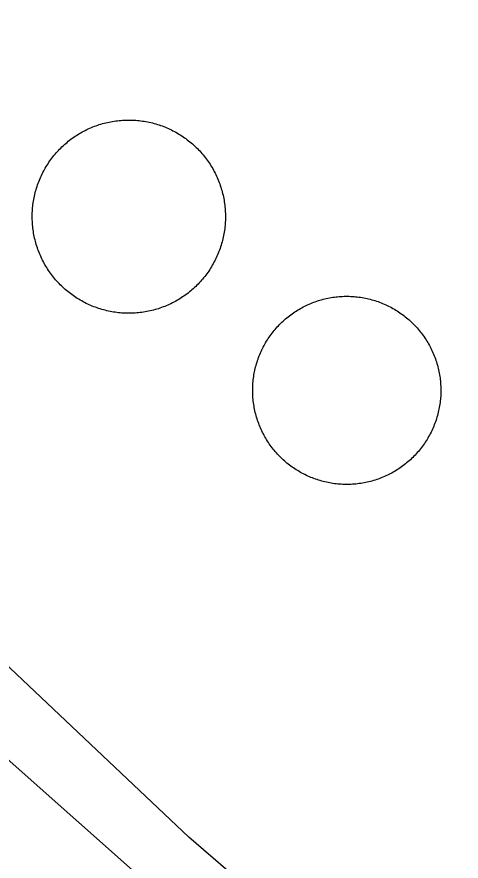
# Model space of a CAD drawing. Extents: x 3568792 to 3606828, y 529143 to 554785.
# Drawn here: x 3574820.6 to 3574928.6, y 543961 to 544166.2 of the extents above; entities that cross this region are included whole.
import ezdxf

# ---------------------------------------------------------------- set-up
doc = ezdxf.new("R2010")
doc.units = 0
for name, color, linetype in [('V-DOMW-TANK', 7, 'Continuous'), ('V-ROAD-CNTR', 7, 'Continuous'), ('V-SITE-OTLN', 7, 'Continuous')]:
    doc.layers.add(name, color=color, linetype=linetype)

msp = doc.modelspace()

# ---------------------------------------------------------------- linework, layer by layer
at = {"layer": 'V-DOMW-TANK'}
for points in [[(3574826.75, 544128.04), (3574826.94, 544128.4), (3574827.13, 544128.77), (3574827.33, 544129.13), (3574827.53, 544129.48), (3574827.74, 544129.84), (3574827.95, 544130.18), (3574828.18, 544130.53), (3574828.4, 544130.87), (3574828.64, 544131.21), (3574828.88, 544131.54), (3574829.12, 544131.87), (3574829.37, 544132.19), (3574829.63, 544132.51), (3574829.89, 544132.83), (3574830.16, 544133.14), (3574830.43, 544133.45), (3574830.71, 544133.74), (3574830.99, 544134.05), (3574831.28, 544134.33), (3574831.57, 544134.62), (3574831.87, 544134.9), (3574832.17, 544135.18), (3574832.48, 544135.45), (3574832.8, 544135.71), (3574833.11, 544135.97), (3574833.44, 544136.23), (3574833.76, 544136.48), (3574834.09, 544136.72), (3574834.43, 544136.95), (3574834.77, 544137.19), (3574835.11, 544137.41), (3574835.46, 544137.63), (3574835.81, 544137.84), (3574836.16, 544138.05), (3574836.52, 544138.25), (3574836.88, 544138.44), (3574837.24, 544138.63), (3574837.61, 544138.82), (3574837.98, 544138.99), (3574838.35, 544139.16), (3574838.73, 544139.32), (3574839.11, 544139.48), (3574839.49, 544139.62), (3574839.88, 544139.77), (3574840.26, 544139.9), (3574840.65, 544140.03), (3574841.04, 544140.15), (3574841.44, 544140.27), (3574841.83, 544140.38), (3574842.23, 544140.48), (3574842.63, 544140.57), (3574843.03, 544140.66), (3574843.43, 544140.74), (3574843.84, 544140.81), (3574844.24, 544140.88), (3574844.65, 544140.94), (3574845.05, 544140.99), (3574845.46, 544141.03), (3574845.87, 544141.07), (3574846.28, 544141.1), (3574846.69, 544141.13), (3574847.1, 544141.14), (3574847.51, 544141.15), (3574847.92, 544141.15), (3574848.33, 544141.15), (3574848.74, 544141.14), (3574849.15, 544141.12), (3574849.56, 544141.09), (3574849.96, 544141.06), (3574850.37, 544141.02), (3574850.78, 544140.97), (3574851.19, 544140.91), (3574851.59, 544140.85), (3574852, 544140.79), (3574852.4, 544140.71), (3574852.8, 544140.62), (3574853.2, 544140.53), (3574853.6, 544140.44), (3574853.99, 544140.33), (3574854.39, 544140.22), (3574854.78, 544140.1), (3574855.17, 544139.98), (3574855.56, 544139.85), (3574855.95, 544139.71), (3574856.33, 544139.56), (3574856.71, 544139.41), (3574857.09, 544139.25), (3574857.46, 544139.09), (3574857.84, 544138.92), (3574858.21, 544138.74), (3574858.57, 544138.55), (3574858.94, 544138.36), (3574859.29, 544138.17), (3574859.65, 544137.96), (3574860, 544137.75), (3574860.35, 544137.54), (3574860.7, 544137.32), (3574861.04, 544137.09), (3574861.38, 544136.86), (3574861.71, 544136.62)], [(3574861.71, 544136.62), (3574862.04, 544136.37), (3574862.36, 544136.12), (3574862.68, 544135.86), (3574863, 544135.6), (3574863.31, 544135.33), (3574863.61, 544135.06), (3574863.91, 544134.78), (3574864.21, 544134.5), (3574864.5, 544134.21), (3574864.79, 544133.92), (3574865.07, 544133.62), (3574865.35, 544133.32), (3574865.62, 544133.01), (3574865.88, 544132.7), (3574866.14, 544132.38), (3574866.39, 544132.06), (3574866.64, 544131.73), (3574866.89, 544131.4), (3574867.12, 544131.07), (3574867.35, 544130.73), (3574867.58, 544130.39), (3574867.8, 544130.04), (3574868.01, 544129.69), (3574868.22, 544129.33), (3574868.42, 544128.98), (3574868.61, 544128.62), (3574868.8, 544128.25), (3574868.98, 544127.88), (3574869.16, 544127.51), (3574869.33, 544127.14), (3574869.49, 544126.76), (3574869.65, 544126.38), (3574869.79, 544126), (3574869.94, 544125.62), (3574870.07, 544125.23), (3574870.2, 544124.84), (3574870.32, 544124.45), (3574870.44, 544124.06), (3574870.54, 544123.66), (3574870.65, 544123.26), (3574870.74, 544122.86), (3574870.83, 544122.46), (3574870.91, 544122.06), (3574870.98, 544121.66), (3574871.04, 544121.25), (3574871.1, 544120.85), (3574871.16, 544120.44), (3574871.2, 544120.03), (3574871.24, 544119.62), (3574871.27, 544119.21), (3574871.29, 544118.8), (3574871.31, 544118.4), (3574871.32, 544117.99), (3574871.32, 544117.58), (3574871.32, 544117.17), (3574871.31, 544116.76), (3574871.29, 544116.35), (3574871.26, 544115.94), (3574871.23, 544115.53), (3574871.19, 544115.12)], [(3574841.27, 544095.1), (3574840.88, 544095.22), (3574840.49, 544095.35), (3574840.1, 544095.48), (3574839.71, 544095.62), (3574839.33, 544095.76), (3574838.95, 544095.91), (3574838.57, 544096.07), (3574838.2, 544096.24), (3574837.83, 544096.41), (3574837.46, 544096.59), (3574837.09, 544096.77), (3574836.73, 544096.96), (3574836.37, 544097.16), (3574836.01, 544097.36), (3574835.66, 544097.57), (3574835.31, 544097.79), (3574834.96, 544098.01), (3574834.62, 544098.23), (3574834.28, 544098.47), (3574833.95, 544098.71), (3574833.62, 544098.95), (3574833.3, 544099.2), (3574832.98, 544099.46), (3574832.66, 544099.72), (3574832.35, 544099.99), (3574832.05, 544100.26), (3574831.75, 544100.54), (3574831.45, 544100.82), (3574831.16, 544101.11), (3574830.87, 544101.41), (3574830.59, 544101.7), (3574830.31, 544102.01), (3574830.04, 544102.31), (3574829.78, 544102.63), (3574829.52, 544102.95), (3574829.27, 544103.27), (3574829.02, 544103.59), (3574828.77, 544103.92), (3574828.54, 544104.26), (3574828.31, 544104.6), (3574828.08, 544104.94), (3574827.86, 544105.29), (3574827.65, 544105.64), (3574827.44, 544105.99), (3574827.24, 544106.35), (3574827.05, 544106.71), (3574826.86, 544107.07), (3574826.68, 544107.44), (3574826.5, 544107.81), (3574826.34, 544108.19), (3574826.18, 544108.56), (3574826.02, 544108.94), (3574825.87, 544109.32), (3574825.73, 544109.71), (3574825.59, 544110.09), (3574825.46, 544110.49), (3574825.34, 544110.88), (3574825.23, 544111.27), (3574825.12, 544111.67), (3574825.02, 544112.06), (3574824.92, 544112.46), (3574824.83, 544112.86), (3574824.75, 544113.26), (3574824.68, 544113.67), (3574824.62, 544114.07), (3574824.56, 544114.48), (3574824.5, 544114.89), (3574824.46, 544115.29), (3574824.42, 544115.7), (3574824.39, 544116.11), (3574824.37, 544116.52), (3574824.35, 544116.93), (3574824.34, 544117.34), (3574824.34, 544117.75), (3574824.35, 544118.16), (3574824.35, 544118.57), (3574824.38, 544118.98), (3574824.4, 544119.39), (3574824.44, 544119.8), (3574824.48, 544120.2), (3574824.52, 544120.61), (3574824.58, 544121.02), (3574824.64, 544121.42), (3574824.71, 544121.83), (3574824.79, 544122.23), (3574824.87, 544122.63), (3574824.96, 544123.03), (3574825.06, 544123.43), (3574825.16, 544123.82), (3574825.27, 544124.22), (3574825.39, 544124.61), (3574825.51, 544125), (3574825.65, 544125.39), (3574825.79, 544125.78), (3574825.93, 544126.16), (3574826.08, 544126.54), (3574826.24, 544126.92), (3574826.41, 544127.3), (3574826.58, 544127.67), (3574826.75, 544128.04)], [(3574871.19, 544115.12), (3574871.14, 544114.71), (3574871.08, 544114.31), (3574871.02, 544113.9), (3574870.95, 544113.5), (3574870.87, 544113.1), (3574870.79, 544112.69), (3574870.7, 544112.3), (3574870.6, 544111.9), (3574870.5, 544111.5), (3574870.39, 544111.1), (3574870.27, 544110.71), (3574870.15, 544110.32), (3574870.02, 544109.93), (3574869.88, 544109.55), (3574869.73, 544109.16), (3574869.58, 544108.78), (3574869.42, 544108.4), (3574869.25, 544108.03), (3574869.09, 544107.66), (3574868.91, 544107.29), (3574868.72, 544106.92), (3574868.53, 544106.56), (3574868.34, 544106.2), (3574868.13, 544105.84), (3574867.92, 544105.49), (3574867.71, 544105.14), (3574867.49, 544104.8), (3574867.26, 544104.45), (3574867.02, 544104.12), (3574866.79, 544103.79), (3574866.54, 544103.46), (3574866.29, 544103.13), (3574866.03, 544102.81), (3574865.77, 544102.5), (3574865.5, 544102.19), (3574865.23, 544101.88), (3574864.95, 544101.58), (3574864.67, 544101.28), (3574864.38, 544100.99), (3574864.09, 544100.7), (3574863.79, 544100.42), (3574863.49, 544100.15), (3574863.18, 544099.88), (3574862.87, 544099.61), (3574862.55, 544099.35), (3574862.23, 544099.1), (3574861.9, 544098.85), (3574861.57, 544098.61), (3574861.23, 544098.37), (3574860.9, 544098.14), (3574860.55, 544097.91), (3574860.21, 544097.7), (3574859.85, 544097.48), (3574859.5, 544097.27), (3574859.15, 544097.07), (3574858.78, 544096.88), (3574858.42, 544096.69), (3574858.05, 544096.51), (3574857.68, 544096.33), (3574857.31, 544096.17), (3574856.93, 544096.01), (3574856.55, 544095.85), (3574856.17, 544095.7), (3574855.78, 544095.56), (3574855.4, 544095.42), (3574855.01, 544095.29), (3574854.62, 544095.17), (3574854.22, 544095.06), (3574853.83, 544094.95), (3574853.43, 544094.85), (3574853.03, 544094.75), (3574852.63, 544094.67), (3574852.23, 544094.59), (3574851.83, 544094.51), (3574851.42, 544094.45), (3574851.02, 544094.39), (3574850.61, 544094.34), (3574850.2, 544094.29), (3574849.79, 544094.25), (3574849.38, 544094.22), (3574848.97, 544094.2), (3574848.56, 544094.18), (3574848.16, 544094.17), (3574847.75, 544094.17), (3574847.33, 544094.18), (3574846.92, 544094.19), (3574846.51, 544094.21), (3574846.11, 544094.23), (3574845.7, 544094.27), (3574845.29, 544094.31), (3574844.88, 544094.36), (3574844.48, 544094.41), (3574844.07, 544094.47), (3574843.67, 544094.54), (3574843.26, 544094.62), (3574842.86, 544094.7), (3574842.46, 544094.79), (3574842.06, 544094.89), (3574841.67, 544094.99), (3574841.27, 544095.1)], [(3574889.19, 544095.13), (3574889.54, 544095.33), (3574889.89, 544095.52), (3574890.24, 544095.71), (3574890.59, 544095.89), (3574890.95, 544096.07), (3574891.31, 544096.24), (3574891.68, 544096.4), (3574892.05, 544096.56), (3574892.42, 544096.71), (3574892.79, 544096.85), (3574893.16, 544096.99), (3574893.54, 544097.12), (3574893.92, 544097.24), (3574894.3, 544097.36), (3574894.69, 544097.47), (3574895.07, 544097.57), (3574895.46, 544097.67), (3574895.85, 544097.76), (3574896.24, 544097.84), (3574896.63, 544097.92), (3574897.02, 544097.99), (3574897.42, 544098.05), (3574897.81, 544098.11), (3574898.21, 544098.16), (3574898.6, 544098.2), (3574899, 544098.23), (3574899.4, 544098.26), (3574899.8, 544098.29), (3574900.2, 544098.3), (3574900.6, 544098.31), (3574901, 544098.31), (3574901.4, 544098.3), (3574901.8, 544098.29), (3574902.19, 544098.27), (3574902.59, 544098.24), (3574902.99, 544098.2), (3574903.39, 544098.16), (3574903.79, 544098.11), (3574904.18, 544098.06), (3574904.57, 544098), (3574904.97, 544097.93), (3574905.36, 544097.85), (3574905.75, 544097.77), (3574906.14, 544097.68), (3574906.52, 544097.58), (3574906.91, 544097.48), (3574907.29, 544097.37), (3574907.68, 544097.26), (3574908.06, 544097.13), (3574908.44, 544097.01), (3574908.81, 544096.87), (3574909.18, 544096.73), (3574909.55, 544096.58), (3574909.92, 544096.42), (3574910.29, 544096.26), (3574910.65, 544096.09), (3574911.01, 544095.92), (3574911.36, 544095.73), (3574911.71, 544095.55), (3574912.06, 544095.35), (3574912.41, 544095.16), (3574912.75, 544094.95), (3574913.09, 544094.74), (3574913.43, 544094.52), (3574913.76, 544094.3), (3574914.09, 544094.07), (3574914.41, 544093.84), (3574914.73, 544093.6), (3574915.04, 544093.35), (3574915.35, 544093.1), (3574915.66, 544092.84), (3574915.96, 544092.58), (3574916.26, 544092.32), (3574916.55, 544092.04), (3574916.84, 544091.77), (3574917.12, 544091.48), (3574917.4, 544091.2), (3574917.67, 544090.91), (3574917.94, 544090.61), (3574918.2, 544090.31), (3574918.46, 544090), (3574918.71, 544089.69), (3574918.95, 544089.38), (3574919.2, 544089.06), (3574919.43, 544088.74), (3574919.66, 544088.41), (3574919.88, 544088.08), (3574920.1, 544087.75), (3574920.31, 544087.41), (3574920.52, 544087.07), (3574920.72, 544086.72), (3574920.91, 544086.37), (3574921.1, 544086.02), (3574921.28, 544085.66), (3574921.46, 544085.3), (3574921.63, 544084.94), (3574921.79, 544084.58), (3574921.95, 544084.21), (3574922.1, 544083.84), (3574922.24, 544083.47)], [(3574883.45, 544060.56), (3574883.19, 544060.87), (3574882.94, 544061.18), (3574882.69, 544061.49), (3574882.45, 544061.81), (3574882.22, 544062.13), (3574881.99, 544062.46), (3574881.77, 544062.79), (3574881.55, 544063.12), (3574881.33, 544063.46), (3574881.13, 544063.8), (3574880.93, 544064.15), (3574880.73, 544064.5), (3574880.55, 544064.85), (3574880.36, 544065.2), (3574880.19, 544065.56), (3574880.02, 544065.92), (3574879.86, 544066.29), (3574879.7, 544066.66), (3574879.55, 544067.03), (3574879.41, 544067.4), (3574879.27, 544067.77), (3574879.14, 544068.15), (3574879.01, 544068.53), (3574878.9, 544068.91), (3574878.79, 544069.3), (3574878.68, 544069.68), (3574878.59, 544070.07), (3574878.5, 544070.46), (3574878.41, 544070.85), (3574878.34, 544071.24), (3574878.27, 544071.63), (3574878.21, 544072.03), (3574878.15, 544072.42), (3574878.1, 544072.82), (3574878.06, 544073.21), (3574878.02, 544073.61), (3574877.99, 544074.01), (3574877.97, 544074.41), (3574877.96, 544074.81), (3574877.95, 544075.21), (3574877.95, 544075.61), (3574877.96, 544076.01), (3574877.97, 544076.41), (3574877.99, 544076.81), (3574878.02, 544077.2), (3574878.05, 544077.6), (3574878.1, 544078), (3574878.14, 544078.39), (3574878.2, 544078.79), (3574878.26, 544079.18), (3574878.33, 544079.58), (3574878.4, 544079.97), (3574878.49, 544080.36), (3574878.58, 544080.75), (3574878.67, 544081.14), (3574878.77, 544081.52), (3574878.89, 544081.91), (3574879, 544082.29), (3574879.12, 544082.67), (3574879.26, 544083.05), (3574879.39, 544083.42), (3574879.53, 544083.79), (3574879.68, 544084.16), (3574879.84, 544084.53), (3574880, 544084.9), (3574880.17, 544085.26), (3574880.34, 544085.62), (3574880.52, 544085.97), (3574880.71, 544086.33), (3574880.9, 544086.67), (3574881.1, 544087.02), (3574881.31, 544087.36), (3574881.52, 544087.7), (3574881.74, 544088.04), (3574881.96, 544088.37), (3574882.19, 544088.7), (3574882.42, 544089.02), (3574882.66, 544089.34), (3574882.91, 544089.65), (3574883.16, 544089.96), (3574883.41, 544090.27), (3574883.68, 544090.57), (3574883.94, 544090.87), (3574884.21, 544091.16), (3574884.49, 544091.45), (3574884.77, 544091.73), (3574885.06, 544092.01), (3574885.35, 544092.28), (3574885.65, 544092.55), (3574885.95, 544092.81), (3574886.25, 544093.07), (3574886.56, 544093.32), (3574886.88, 544093.56), (3574887.2, 544093.81), (3574887.52, 544094.04), (3574887.85, 544094.27), (3574888.18, 544094.49), (3574888.51, 544094.71), (3574888.85, 544094.92), (3574889.19, 544095.13)], [(3574922.24, 544083.47), (3574922.38, 544083.09), (3574922.51, 544082.72), (3574922.63, 544082.34), (3574922.75, 544081.95), (3574922.86, 544081.57), (3574922.96, 544081.19), (3574923.06, 544080.8), (3574923.15, 544080.41), (3574923.23, 544080.02), (3574923.31, 544079.63), (3574923.38, 544079.23), (3574923.44, 544078.84), (3574923.5, 544078.45), (3574923.55, 544078.05), (3574923.59, 544077.65), (3574923.63, 544077.25), (3574923.65, 544076.86), (3574923.68, 544076.46), (3574923.69, 544076.06), (3574923.7, 544075.66), (3574923.7, 544075.26), (3574923.69, 544074.86), (3574923.68, 544074.46), (3574923.66, 544074.06), (3574923.63, 544073.66), (3574923.6, 544073.27), (3574923.55, 544072.87), (3574923.5, 544072.47), (3574923.45, 544072.08), (3574923.39, 544071.68), (3574923.32, 544071.29), (3574923.24, 544070.9), (3574923.16, 544070.51), (3574923.07, 544070.12), (3574922.98, 544069.73), (3574922.87, 544069.35), (3574922.76, 544068.96), (3574922.65, 544068.58), (3574922.53, 544068.2), (3574922.4, 544067.82), (3574922.26, 544067.45), (3574922.11, 544067.07), (3574921.97, 544066.7), (3574921.81, 544066.34), (3574921.65, 544065.97), (3574921.48, 544065.61), (3574921.31, 544065.25), (3574921.12, 544064.89), (3574920.94, 544064.54), (3574920.74, 544064.19), (3574920.55, 544063.85), (3574920.34, 544063.5), (3574920.13, 544063.17), (3574919.91, 544062.83), (3574919.69, 544062.5), (3574919.46, 544062.17), (3574919.23, 544061.85), (3574918.99, 544061.53), (3574918.74, 544061.21), (3574918.49, 544060.9)], [(3574918.49, 544060.9), (3574918.23, 544060.6), (3574917.97, 544060.3), (3574917.71, 544060), (3574917.43, 544059.71), (3574917.16, 544059.42), (3574916.87, 544059.14), (3574916.59, 544058.86), (3574916.3, 544058.59), (3574916, 544058.32), (3574915.7, 544058.06), (3574915.39, 544057.8), (3574915.08, 544057.55), (3574914.77, 544057.3), (3574914.45, 544057.06), (3574914.13, 544056.83), (3574913.8, 544056.6), (3574913.47, 544056.37), (3574913.14, 544056.16), (3574912.8, 544055.94), (3574912.46, 544055.74), (3574912.11, 544055.54), (3574911.76, 544055.34), (3574911.41, 544055.16), (3574911.05, 544054.97), (3574910.7, 544054.8), (3574910.33, 544054.63), (3574909.97, 544054.47), (3574909.6, 544054.31), (3574909.23, 544054.16), (3574908.86, 544054.02), (3574908.48, 544053.88), (3574908.11, 544053.75), (3574907.73, 544053.63), (3574907.34, 544053.51), (3574906.96, 544053.4), (3574906.58, 544053.29), (3574906.19, 544053.2), (3574905.8, 544053.11), (3574905.41, 544053.02), (3574905.02, 544052.95), (3574904.62, 544052.88), (3574904.23, 544052.82), (3574903.83, 544052.76), (3574903.44, 544052.71), (3574903.04, 544052.67), (3574902.64, 544052.64), (3574902.25, 544052.6), (3574901.85, 544052.58), (3574901.45, 544052.57), (3574901.05, 544052.56), (3574900.65, 544052.56), (3574900.25, 544052.57), (3574899.85, 544052.58), (3574899.45, 544052.6), (3574899.05, 544052.63), (3574898.66, 544052.66), (3574898.26, 544052.7), (3574897.86, 544052.75), (3574897.47, 544052.81), (3574897.07, 544052.87), (3574896.68, 544052.94), (3574896.29, 544053.01), (3574895.9, 544053.09), (3574895.51, 544053.19), (3574895.12, 544053.28), (3574894.74, 544053.38), (3574894.35, 544053.49), (3574893.97, 544053.61), (3574893.59, 544053.73), (3574893.21, 544053.86), (3574892.84, 544054), (3574892.46, 544054.14), (3574892.1, 544054.29), (3574891.73, 544054.45), (3574891.36, 544054.61), (3574891, 544054.78), (3574890.64, 544054.95), (3574890.28, 544055.13), (3574889.93, 544055.32), (3574889.58, 544055.51), (3574889.24, 544055.71), (3574888.89, 544055.92), (3574888.56, 544056.13), (3574888.22, 544056.35), (3574887.89, 544056.57), (3574887.56, 544056.8), (3574887.24, 544057.03), (3574886.92, 544057.27), (3574886.6, 544057.52), (3574886.29, 544057.77), (3574885.99, 544058.02), (3574885.69, 544058.29), (3574885.39, 544058.55), (3574885.1, 544058.82), (3574884.81, 544059.1), (3574884.53, 544059.38), (3574884.25, 544059.67), (3574883.98, 544059.96), (3574883.71, 544060.26), (3574883.45, 544060.56)]]:
    msp.add_lwpolyline(points, dxfattribs=at)
at = {"layer": 'V-ROAD-CNTR'}
msp.add_lwpolyline([(3574275.99, 544424.31), (3574382.11, 544349.86), (3574429.85, 544318.34), (3574463.82, 544293.49), (3574498.77, 544266.78), (3574539.58, 544231.79), (3574589.51, 544189.09), (3574917.21, 543897.99), (3574940.3, 543876.59), (3574957.62, 543860.65), (3574986.38, 543837.53), (3575014.66, 543814.86), (3575027.12, 543804.88), (3575046.28, 543789.93), (3575072.49, 543774.71), (3575091.49, 543765.38), (3575186.22, 543730.47), (3575542.58, 543608.46)], dxfattribs=at)
at = {"layer": 'V-SITE-OTLN'}
msp.add_lwpolyline([(3577019.93, 542441.12), (3576823.41, 542760.84), (3576805.05, 542790.7), (3576458.33, 543063.76), (3576301.56, 543172.38), (3576264.85, 543198.76), (3576259.54, 543202.57), (3576140.95, 543281.61), (3576067.97, 543330.24), (3575856.22, 543477.61), (3575678.21, 543582.74), (3575624.79, 543609.7), (3575587.48, 543624.82), (3575515, 543644.56), (3575329.16, 543698.95), (3575120.75, 543772.5), (3575022.49, 543828.68), (3574862.4, 543966.81), (3574643.66, 544173.69), (3574448.81, 544327.81), (3574314.8, 544438.85), (3574104.2, 544568.84), (3573862.5, 544722.56), (3573643.31, 544865.27)], dxfattribs=at)

doc.saveas('drawing.dxf')
